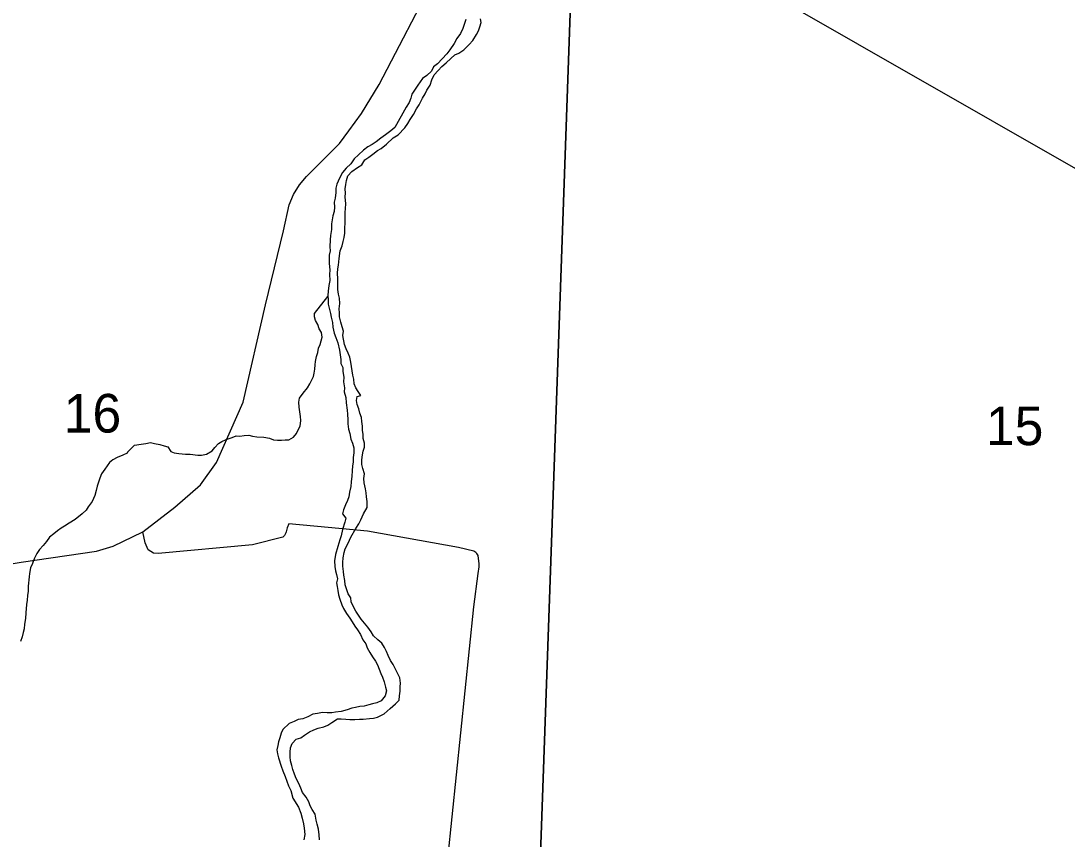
# Model space of a CAD drawing. Extents: x 1588073 to 2013523, y 1090242 to 1357120.
# Drawn here: x 1761986 to 1767971, y 1234120 to 1238801 of the extents above; entities that cross this region are included whole.
import ezdxf

# ---------------------------------------------------------------- set-up
doc = ezdxf.new("R2010")
doc.units = 0
for name, color, linetype in [('GM_X_County_Road', 7, 'Continuous'), ('GM_X_Major_River', 7, 'Continuous'), ('GM_X_Minor_River', 7, 'Continuous'), ('GM_X_Section', 7, 'Continuous'), ('GM_X_Section_Text', 7, 'Continuous'), ('GM_X_State_Route', 7, 'Continuous'), ('GM_X_US_Route', 7, 'Continuous')]:
    doc.layers.add(name, color=color, linetype=linetype)

msp = doc.modelspace()

# ---------------------------------------------------------------- linework, layer by layer
at = {"layer": 'GM_X_County_Road'}
for points in [[(1764429.2, 1234007.1), (1764576.6, 1235449.2), (1764601.7, 1235639.7), (1764608.3, 1235677.8), (1764608.6, 1235693.9), (1764601.3, 1235742.1), (1764595.5, 1235754.3), (1764589.6, 1235760.4), (1764577.6, 1235766.6), (1764489.7, 1235788), (1763969.9, 1235882.3), (1763519.4, 1235923.3), (1763509, 1235901.4), (1763505.8, 1235886.3), (1763503.9, 1235877.8)], [(1763503.9, 1235877.8), (1763502.5, 1235871.3), (1763494.3, 1235857.4), (1763484.1, 1235847.5), (1763310.9, 1235803.9), (1762770.7, 1235753.9), (1762744.7, 1235756.3), (1762714.9, 1235774.8), (1762697.5, 1235815.2), (1762683.2, 1235876.9)]]:
    msp.add_lwpolyline(points, dxfattribs=at)
at = {"layer": 'GM_X_Major_River'}
for points in [[(1764532.5, 1238808.5), (1764524.5, 1238786.4), (1764514.6, 1238756.3), (1764500.6, 1238728.2), (1764480.7, 1238700.1), (1764464.8, 1238671.9), (1764440.9, 1238635.7), (1764422.9, 1238611.6), (1764397, 1238583.4), (1764369, 1238555.3), (1764347.1, 1238537.2), (1764335.1, 1238513.1), (1764309.2, 1238488.9), (1764283.2, 1238470.8), (1764257.3, 1238432.6), (1764223.4, 1238382.3), (1764217.5, 1238358.2), (1764207.6, 1238334.1), (1764189.6, 1238308), (1764125.9, 1238191.5), (1764101.9, 1238171.3), (1764072, 1238149.2), (1764046, 1238129), (1764018.1, 1238108.9), (1763996.1, 1238092.8), (1763970.1, 1238080.6), (1763946.1, 1238060.5), (1763918.2, 1238034.3), (1763892.3, 1238012.2), (1763874.3, 1237982.1), (1763846.4, 1237957.9), (1763826.4, 1237933.8)], [(1763835.4, 1237560.7), (1763839.4, 1237586.8), (1763839.3, 1237614.9), (1763841.2, 1237645), (1763841, 1237705.1), (1763843, 1237727.2), (1763844.9, 1237753.3), (1763840.8, 1237793.4), (1763842.8, 1237815.5), (1763840.7, 1237839.5), (1763844.6, 1237865.6), (1763848.6, 1237887.7), (1763856.5, 1237913.8), (1763880.4, 1237939.9), (1763912.4, 1237962.1), (1763936.4, 1237978.2), (1763954.3, 1238006.4), (1763976.3, 1238020.5), (1764000.2, 1238038.6), (1764026.2, 1238058.8), (1764048.2, 1238070.9), (1764078.1, 1238095), (1764116, 1238131.2), (1764144, 1238149.4), (1764181.9, 1238189.6), (1764199.9, 1238213.8), (1764213.8, 1238235.9), (1764231.7, 1238266), (1764249.7, 1238298.2), (1764265.6, 1238320.3), (1764283.5, 1238358.4), (1764299.5, 1238382.6), (1764309.4, 1238404.6), (1764327.3, 1238432.8), (1764337.3, 1238462.9), (1764351.2, 1238493), (1764373.1, 1238517.2), (1764395.1, 1238539.3), (1764419.1, 1238561.5), (1764445, 1238585.6), (1764469, 1238605.7), (1764490.9, 1238615.8), (1764520.9, 1238636), (1764550.8, 1238666.2), (1764570.8, 1238688.3), (1764592.7, 1238722.5), (1764604.7, 1238744.6), (1764612.6, 1238766.7), (1764618.5, 1238790.8), (1764616.5, 1238812.8)], [(1763826.4, 1237933.8), (1763808.5, 1237901.6), (1763794.6, 1237867.5), (1763788.7, 1237843.4), (1763788.7, 1237819.3), (1763784.8, 1237787.2), (1763778.9, 1237763.1), (1763780.9, 1237735), (1763779, 1237711), (1763771.1, 1237684.9), (1763763.2, 1237640.7), (1763763.3, 1237606.6), (1763757.4, 1237572.5), (1763755.4, 1237548.4), (1763753.5, 1237508.3), (1763755.6, 1237486.2), (1763749.7, 1237460.1), (1763749.8, 1237412), (1763753.9, 1237375.9), (1763752, 1237349.8), (1763754, 1237315.7), (1763748.1, 1237287.6), (1763744.2, 1237255.5), (1763742.3, 1237229.4), (1763744.3, 1237207.4), (1763744.4, 1237179.3), (1763756.5, 1237127.2), (1763760.6, 1237105.1), (1763768.7, 1237075.1), (1763770.8, 1237049), (1763778.9, 1237014.9), (1763788.9, 1236988.9), (1763799, 1236958.8), (1763809.1, 1236916.7), (1763817.3, 1236864.6), (1763817.3, 1236840.5), (1763827.4, 1236818.5), (1763827.5, 1236794.4), (1763833.6, 1236762.4), (1763831.6, 1236736.3), (1763837.7, 1236702.2), (1763835.8, 1236678.1), (1763845.9, 1236646.1), (1763848, 1236616), (1763852.1, 1236573.9), (1763854.1, 1236551.8), (1763856.2, 1236517.7), (1763856.3, 1236495.7), (1763860.4, 1236465.6), (1763868.4, 1236439.5), (1763874.5, 1236407.5), (1763882.6, 1236385.4), (1763890.7, 1236357.4), (1763890.7, 1236329.3), (1763886.8, 1236303.2), (1763886.9, 1236277.1), (1763882.9, 1236255), (1763881, 1236226.9), (1763879.1, 1236196.9), (1763875.2, 1236164.8), (1763873.2, 1236136.7), (1763865.3, 1236104.6), (1763861.4, 1236078.5), (1763855.5, 1236056.4), (1763843.5, 1236032.3), (1763831.6, 1236004.1), (1763825.6, 1235980.1), (1763845.7, 1235956.1), (1763839.8, 1235934), (1763825.9, 1235891.8), (1763818, 1235855.7), (1763810, 1235831.6), (1763800.1, 1235793.4), (1763786.2, 1235747.2), (1763780.3, 1235711.1), (1763782.4, 1235679.1), (1763786.5, 1235655), (1763792.5, 1235632.9), (1763796.6, 1235608.9), (1763792.7, 1235586.8), (1763794.7, 1235564.8), (1763798.8, 1235542.7), (1763802.9, 1235516.6), (1763810.9, 1235492.6), (1763823, 1235460.5), (1763831.1, 1235438.5), (1763849.2, 1235410.5), (1763867.2, 1235384.4), (1763881.3, 1235362.4), (1763897.4, 1235338.4), (1763911.5, 1235316.4), (1763929.5, 1235290.4), (1763941.6, 1235260.3), (1763959.7, 1235236.3), (1763967.7, 1235214.3), (1763981.8, 1235188.2), (1763997.9, 1235162.2), (1764014, 1235138.2), (1764026, 1235116.2), (1764046.2, 1235068.1), (1764054.2, 1235046.1)], [(1764128.7, 1234893.8), (1764150.6, 1234914), (1764152.6, 1234940.1), (1764156.5, 1234966.1), (1764156.4, 1234990.2), (1764158.4, 1235012.3), (1764154.3, 1235042.3), (1764140.2, 1235068.4), (1764130.2, 1235092.4), (1764116.1, 1235118.5), (1764100, 1235142.5), (1764087.9, 1235170.5), (1764077.9, 1235192.6), (1764065.8, 1235216.6), (1764051.7, 1235240.6), (1764027.7, 1235260.6), (1764003.6, 1235282.6), (1763989.5, 1235306.6), (1763971.4, 1235332.6), (1763951.4, 1235354.6), (1763933.3, 1235378.6), (1763917.2, 1235400.7), (1763903.2, 1235424.7), (1763887.1, 1235452.7), (1763875, 1235476.8), (1763872.9, 1235500.8), (1763858.9, 1235522.8), (1763850.8, 1235546.9), (1763840.7, 1235574.9), (1763838.7, 1235599), (1763834.6, 1235629.1), (1763832.5, 1235651.1), (1763828.4, 1235681.2), (1763828.4, 1235703.3), (1763830.3, 1235729.3), (1763836.2, 1235759.4), (1763842.2, 1235781.5), (1763858.1, 1235813.7), (1763874, 1235847.8), (1763901.9, 1235896.1), (1763919.8, 1235924.2), (1763931.8, 1235946.3), (1763945.7, 1235980.4), (1763967.6, 1236016.6), (1763967.5, 1236050.7), (1763963.4, 1236078.8), (1763961.4, 1236100.8), (1763957.3, 1236122.9), (1763949.2, 1236159), (1763947.2, 1236183), (1763951.1, 1236209.1), (1763943, 1236239.2), (1763936.9, 1236263.2), (1763936.9, 1236285.3), (1763938.8, 1236307.4), (1763944.7, 1236339.5), (1763952.7, 1236361.6), (1763952.6, 1236385.6), (1763944.5, 1236411.7), (1763944.5, 1236435.8), (1763940.4, 1236457.8), (1763940.4, 1236481.9), (1763936.3, 1236509.9), (1763934.2, 1236532), (1763926.1, 1236556.1), (1763920.1, 1236582.1), (1763910, 1236606.1), (1763906, 1236628.2), (1763909.9, 1236652.3), (1763931.9, 1236658.4), (1763915.8, 1236680.4), (1763901.7, 1236702.4), (1763893.7, 1236724.4), (1763891.6, 1236750.5), (1763885.5, 1236774.6), (1763877.4, 1236822.7), (1763873.3, 1236848.7), (1763867.3, 1236876.8), (1763859.2, 1236900.8), (1763847.1, 1236924.9), (1763837.1, 1236948.9), (1763828.9, 1237001.1), (1763830.9, 1237025.1), (1763824.8, 1237051.2), (1763816.7, 1237077.2), (1763808.6, 1237107.3), (1763808.6, 1237131.4), (1763806.5, 1237153.4), (1763810.4, 1237183.5), (1763808.3, 1237213.6), (1763802.3, 1237237.6), (1763800.2, 1237263.7), (1763800, 1237325.9), (1763797.9, 1237358), (1763799.9, 1237382.1), (1763803.8, 1237404.1), (1763807.7, 1237442.3), (1763813.6, 1237484.4), (1763823.5, 1237514.5), (1763829.5, 1237538.6), (1763835.4, 1237560.7)], [(1764054.2, 1235046.1), (1764064.3, 1235020), (1764072.4, 1234989.9), (1764078.5, 1234967.9), (1764070.5, 1234939.8), (1764046.6, 1234911.6), (1764022.6, 1234899.5), (1763998.6, 1234893.4), (1763976.6, 1234887.3), (1763950.6, 1234881.2), (1763924.6, 1234879.1), (1763900.6, 1234873.1), (1763878.6, 1234869), (1763852.6, 1234858.9), (1763818.7, 1234850.7), (1763786.6, 1234846.6), (1763764.6, 1234842.6), (1763738.6, 1234842.5), (1763712.6, 1234844.4), (1763682.6, 1234838.3), (1763656.6, 1234834.2), (1763628.6, 1234820.1), (1763598.7, 1234807.9), (1763572.7, 1234803.8), (1763548.7, 1234793.7), (1763520.7, 1234781.6), (1763484.8, 1234747.4), (1763474.8, 1234725.3), (1763466.9, 1234699.2), (1763460.9, 1234677.1), (1763457, 1234655), (1763451.1, 1234630.9), (1763455.1, 1234606.9), (1763459.2, 1234584.8), (1763475.3, 1234536.7), (1763485.4, 1234510.7), (1763497.5, 1234478.6), (1763507.6, 1234450.6), (1763517.6, 1234424.6), (1763529.7, 1234398.5), (1763541.8, 1234354.4), (1763574, 1234302.4), (1763588.1, 1234268.3), (1763596.2, 1234240.3), (1763602.3, 1234208.2), (1763606.3, 1234182.1), (1763610.4, 1234146), (1763604.5, 1234115.9)], [(1763694.5, 1234116.2), (1763692.5, 1234144.3), (1763688.4, 1234176.4), (1763680.3, 1234206.4), (1763676.2, 1234228.5), (1763670.1, 1234262.6), (1763652.1, 1234288.6), (1763642, 1234310.6), (1763633.9, 1234332.6), (1763617.9, 1234360.7), (1763597.8, 1234386.7), (1763587.7, 1234410.7), (1763575.6, 1234438.8), (1763561.5, 1234466.8), (1763551.5, 1234490.8), (1763541.4, 1234518.9), (1763535.3, 1234540.9), (1763529.3, 1234567), (1763527.2, 1234591.1), (1763527.1, 1234617.1), (1763529.1, 1234641.2), (1763539, 1234667.3), (1763560.9, 1234691.5), (1763586.9, 1234699.6), (1763608.9, 1234713.7), (1763636.9, 1234733.8), (1763662.9, 1234745.9), (1763686.8, 1234754), (1763718.8, 1234762.2), (1763742.8, 1234772.3), (1763764.8, 1234786.4), (1763796.8, 1234808.6), (1763818.8, 1234808.6), (1763844.8, 1234806.7), (1763868.8, 1234804.8), (1763896.8, 1234804.8), (1763922.8, 1234806.9), (1763944.8, 1234807), (1763980.8, 1234809.1), (1764002.8, 1234811.2), (1764026.8, 1234817.3), (1764064.8, 1234837.5), (1764098.7, 1234867.7), (1764128.7, 1234893.8)]]:
    msp.add_lwpolyline(points, dxfattribs=at)
at = {"layer": 'GM_X_Minor_River'}
for points in [[(1762596, 1236333.2), (1762635.7, 1236373.6), (1762673.8, 1236379.4), (1762701.9, 1236383.2), (1762727.9, 1236389.1), (1762749.9, 1236382.9), (1762781.9, 1236376.7), (1762805.9, 1236370.5), (1762825.9, 1236364.4), (1762843.7, 1236338.2), (1762863.7, 1236330), (1762889.7, 1236325.9), (1762927.7, 1236321.6), (1762953.7, 1236321.5), (1762997.8, 1236317.2), (1763019.8, 1236317), (1763047.9, 1236322.9), (1763080, 1236340.7), (1763096.2, 1236360.7), (1763116.3, 1236382.6), (1763136.4, 1236394.5), (1763160.5, 1236406.4), (1763194.7, 1236418.2), (1763218.7, 1236426.1), (1763238.8, 1236426), (1763262.8, 1236429.8), (1763290.9, 1236431.7), (1763310.8, 1236425.5), (1763336.8, 1236421.3), (1763376.9, 1236419.1), (1763408.9, 1236412.9), (1763430.8, 1236404.7), (1763454.9, 1236402.6), (1763476.9, 1236402.4), (1763498.9, 1236404.3), (1763518.9, 1236404.2), (1763545.1, 1236420), (1763563.2, 1236440), (1763573.4, 1236462), (1763583.5, 1236482), (1763587.8, 1236514.1), (1763585.9, 1236538.1), (1763578.2, 1236590.3), (1763576.4, 1236620.5), (1763580.6, 1236642.5), (1763600.8, 1236670.5), (1763625, 1236702.4), (1763639.2, 1236724.4), (1763649.4, 1236744.4), (1763659.5, 1236766.4), (1763663.6, 1236786.4), (1763667.8, 1236808.5), (1763670, 1236832.5), (1763672.1, 1236852.6), (1763678.3, 1236880.6), (1763684.5, 1236904.6), (1763688.6, 1236928.7), (1763698.8, 1236948.7), (1763704.9, 1236970.7), (1763709, 1236990.8), (1763705.2, 1237018.9), (1763693.3, 1237039), (1763685.5, 1237063.1), (1763671.6, 1237087.3), (1763665.8, 1237107.4), (1763665.9, 1237127.4), (1763742.7, 1237224.5)], [(1762596, 1236333.2), (1762594.9, 1236327.2), (1762568.7, 1236315.5), (1762536.6, 1236303.8), (1762512.4, 1236290), (1762492.3, 1236274.2), (1762465.8, 1236236.4), (1762447.6, 1236210.5), (1762437.3, 1236184.5), (1762431.1, 1236162.6), (1762422.8, 1236138.6), (1762416.6, 1236114.6), (1762408.3, 1236086.6), (1762393.9, 1236050.7), (1762371.6, 1236020.9), (1762359.3, 1236000.9), (1762337.1, 1235981.1), (1762296.7, 1235947.5), (1762262.5, 1235927.8), (1762236.3, 1235910), (1762216.2, 1235898.2), (1762196, 1235884.4), (1762173.8, 1235866.6), (1762149.6, 1235846.8), (1762133.3, 1235822.9), (1762113.1, 1235799), (1762092.8, 1235777.2), (1762076.6, 1235753.3), (1762062.3, 1235723.4), (1762052, 1235697.4), (1762041.7, 1235671.5), (1762035.4, 1235639.5), (1762033.2, 1235619.5), (1762028.6, 1235567.4), (1762028.3, 1235539.3), (1762024, 1235513.3), (1762021.8, 1235487.3), (1762017.5, 1235461.3), (1762015, 1235415.2), (1762012.7, 1235381.2), (1762006.3, 1235349.1), (1762004.1, 1235323.1), (1761999.8, 1235301.1), (1761993.6, 1235277.1), (1761983.3, 1235251.2)]]:
    msp.add_lwpolyline(points, dxfattribs=at)
at = {"layer": 'GM_X_Section'}
for points in [[(1759839.1, 1239305.9), (1765142.6, 1239224.6), (1764954.4, 1233927.1), (1759679.4, 1234018.4)], [(1770389.4, 1239212.8), (1770212.6, 1233839.2), (1764954.4, 1233927.1), (1765142.6, 1239224.6)]]:
    msp.add_lwpolyline(points, close=True, dxfattribs=at)
at = {"layer": 'GM_X_State_Route'}
msp.add_lwpolyline([(1760786.8, 1235502.7), (1761987.7, 1235705.1), (1762419.5, 1235767.5), (1762514.2, 1235795.9), (1762683.2, 1235876.9), (1762867.3, 1236019), (1763013.9, 1236146.9), (1763105, 1236274.7), (1763257.8, 1236619.9), (1763385.4, 1237176.2), (1763489.2, 1237600.3), (1763521.2, 1237748.4), (1763546, 1237808.3), (1763580.8, 1237862), (1763619.4, 1237909.7), (1763808.2, 1238099.8), (1763863.2, 1238171.3), (1763934.7, 1238270.8), (1764035, 1238436), (1764361.8, 1239063.9)], dxfattribs=at)
at = {"layer": 'GM_X_US_Route'}
msp.add_lwpolyline([(1765217.5, 1239559.3), (1769880.5, 1236892.8)], dxfattribs=at)

# ---------------------------------------------------------------- texts
at = {"layer": 'GM_X_Section_Text'}
for s, p in [('16', (1762231.5, 1236445.7)), ('15', (1767507.1, 1236373.7))]:
    msp.add_text(s, height=221, rotation=0.00001, dxfattribs=at).set_placement(p)

doc.saveas('drawing.dxf')
